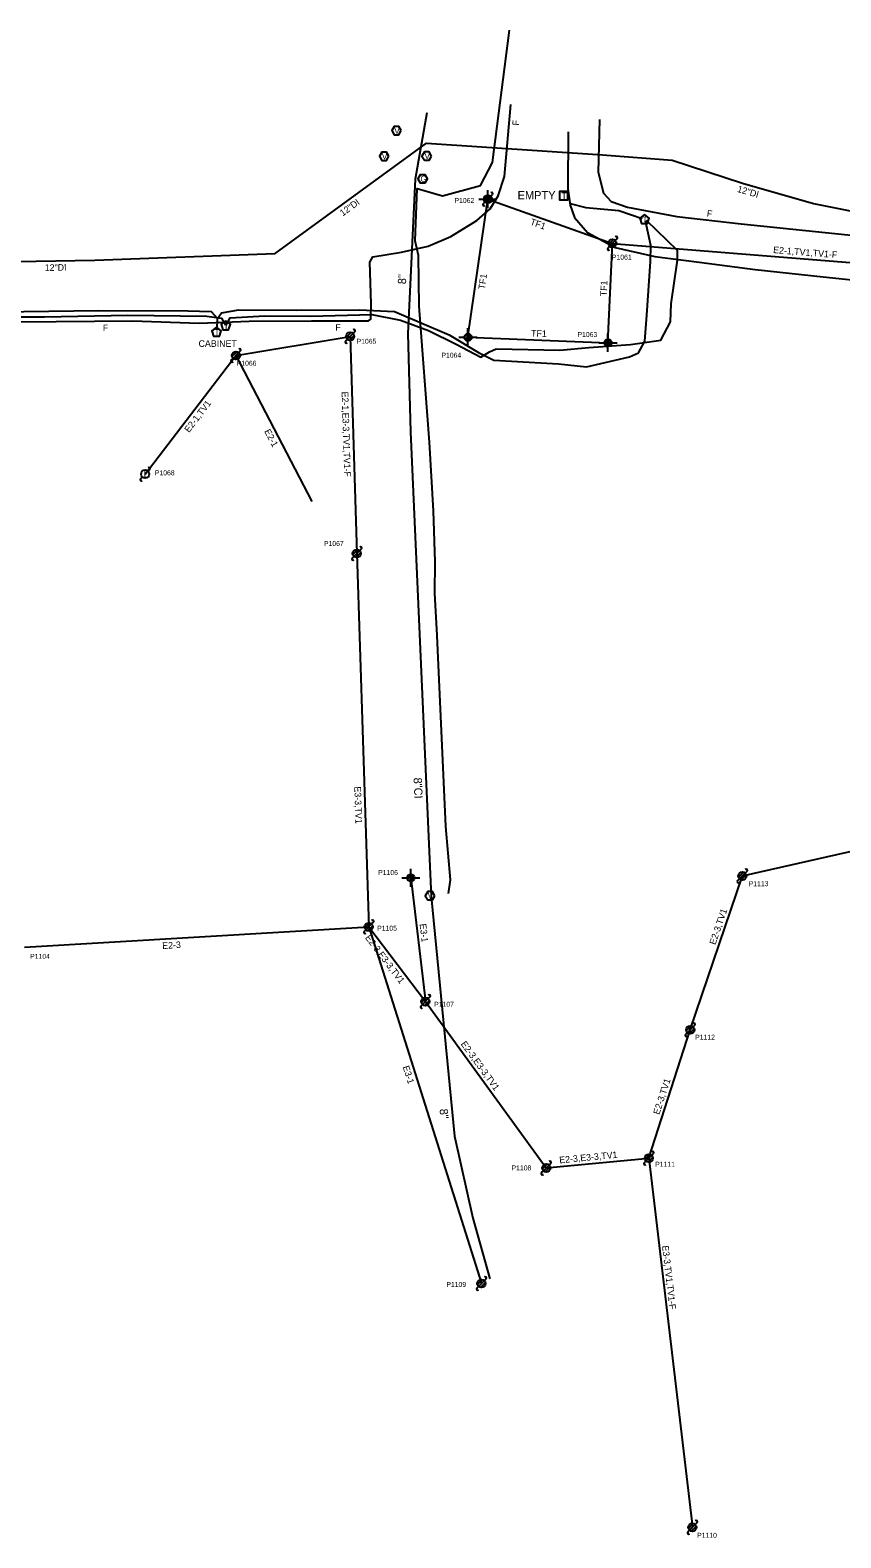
# Model space of a CAD drawing. Extents: x 1741604 to 1825760, y 1164229 to 1194908.
# Drawn here: x 1802999 to 1803491, y 1187504 to 1188418 of the extents above; entities that cross this region are included whole.
import ezdxf

# ---------------------------------------------------------------- set-up
doc = ezdxf.new("R2010")
doc.units = 0
for name, color, linetype in [('RD_EX_SU_Gas', 7, 'Continuous'), ('RD_EX_SU_H2O', 7, 'Continuous'), ('RD_EX_SU_Ovhd', 7, 'Continuous'), ('RD_EX_SU_Pole', 7, 'Continuous'), ('RD_EX_SU_Telecom', 7, 'Continuous'), ('RD_EX_SU_TX_H2O', 7, 'Continuous'), ('RD_EX_SU_TX_Pole', 7, 'Continuous'), ('RD_EX_SU_TX_Telecom', 7, 'Continuous')]:
    doc.layers.add(name, color=color, linetype=linetype)

# ---------------------------------------------------------------- blocks, each defined once
blk = doc.blocks.new('SUE_TPP')
at = {"layer": 'RD_EX_SU_Telecom'}
blk.add_lwpolyline([(0, 3), (-2.85, 0.93), (-1.76, -2.43), (1.76, -2.43), (2.85, 0.93)], close=True, dxfattribs=at)
blk.add_text('T', height=3.75, dxfattribs=at).set_placement((-1.25, -1.88))
blk = doc.blocks.new('SUE_THH')
at = {"layer": 'RD_EX_SU_Telecom'}
blk.add_lwpolyline([(2.5, 2.5), (-2.5, 2.5), (-2.5, -2.5), (2.5, -2.5)], close=True, dxfattribs=at)
blk.add_text('T', height=4, dxfattribs=at).set_placement((-1.34, -2))
blk = doc.blocks.new('SUE_WV')
at = {"layer": 'RD_EX_SU_H2O'}
blk.add_lwpolyline([(2.89, 0), (1.44, 2.5), (-1.44, 2.5), (-2.89, 0), (-1.44, -2.5), (1.44, -2.5)], close=True, dxfattribs=at)
blk.add_text('V', height=3.75, dxfattribs=at).set_placement((-1.43, -1.88))
blk = doc.blocks.new('SUE_GVC')
at = {"layer": 'RD_EX_SU_Gas'}
blk.add_lwpolyline([(1.44, -2.5), (2.89, 0), (1.44, 2.5), (-1.44, 2.5), (-2.89, 0), (-1.44, -2.5)], close=True, dxfattribs=at)
blk.add_text('G', height=3.75, dxfattribs=at).set_placement((-1.34, -1.88))
blk = doc.blocks.new('SUE_PP')
at = {"layer": 'RD_EX_SU_Pole'}
for p, q in [((-2.41, -0.65), (0.65, 2.41)), ((-1.77, -1.77), (1.77, 1.77)), ((-0.65, -2.41), (2.41, 0.65)), ((1.77, 1.77), (2.83, 2.83)), ((-2.83, -2.83), (-1.77, -1.77))]:
    blk.add_line(p, q, dxfattribs=at)
blk.add_circle((0, 0), 2.5, dxfattribs=at)
for centre, start, end in [((2.3, 3.36), 315, 135), ((-2.3, -3.36), 135, 315)]:
    blk.add_arc(centre, 0.75, start, end, dxfattribs=at)

msp = doc.modelspace()

# ---------------------------------------------------------------- linework, layer by layer
at = {"layer": 'RD_EX_SU_Gas'}
msp.add_lwpolyline([(1803252.8, 1187894.42), (1803253.99, 1187902.86), (1803251.29, 1187935.17), (1803245.91, 1188050.91), (1803244.48, 1188076.7), (1803244.76, 1188095.56), (1803243.81, 1188126.65), (1803241.35, 1188168.1), (1803235.04, 1188250.64), (1803234.63, 1188281.36), (1803232.64, 1188290.23), (1803233.88, 1188321.97), (1803249.08, 1188317.55), (1803272.25, 1188323.89), (1803279.6, 1188337.7), (1803289.82, 1188418.02)], dxfattribs=at)
at = {"layer": 'RD_EX_SU_H2O'}
for points in [[(1803239.68, 1188367.86), (1803232.56, 1188327.68), (1803228.12, 1188234.11), (1803229.79, 1188174.42), (1803242.32, 1187892.78), (1803256.51, 1187747.31), (1803267.55, 1187697.73), (1803277.96, 1187660.93)], [(1803038.29, 1188278.47), (1803147.69, 1188282.51), (1803239.44, 1188349.51), (1803346.17, 1188342.4)], [(1803346.17, 1188342.4), (1803388.46, 1188339.23), (1803431.18, 1188325.25), (1803474.23, 1188312.82), (1803520.85, 1188303.65), (1803579.96, 1188292.59), (1803622.9, 1188284.49), (1803661.16, 1188278.85)], [(1801857.46, 1188285.91), (1801907.01, 1188284.1), (1801950.85, 1188283.21), (1801982.92, 1188283.18), (1802021.22, 1188283.03), (1802053.57, 1188283.05), (1802102.06, 1188281.72), (1802239.26, 1188280.4), (1802593.05, 1188278.81), (1802731.51, 1188277.72), (1802853.5, 1188276.84), (1802894.3, 1188276.72), (1802928.34, 1188277.44), (1802964.61, 1188277.33), (1802990.65, 1188277.72), (1803038.29, 1188278.47)]]:
    msp.add_lwpolyline(points, dxfattribs=at)
at = {"layer": 'RD_EX_SU_Ovhd'}
for p, q in [((1803264.63, 1188231.77), (1803276.71, 1188315.53)), ((1803276.71, 1188315.53), (1803352.26, 1188288.73)), ((1803349.58, 1188228.43), (1803352.26, 1188288.73)), ((1803352.26, 1188288.73), (1803634.34, 1188266.05)), ((1803123.86, 1188220.75), (1803193.17, 1188232.32)), ((1803193.17, 1188232.32), (1803197.17, 1188100.7)), ((1803264.63, 1188231.77), (1803349.58, 1188228.43)), ((1803068.77, 1188148.82), (1803123.86, 1188220.75)), ((1803123.86, 1188220.75), (1803169.84, 1188132.17)), ((1803197.17, 1188100.7), (1803204.4, 1187874.28)), ((1803431.1, 1187905.14), (1803645.82, 1187953.68)), ((1803229.96, 1187904.04), (1803238.81, 1187828.99)), ((1803399.48, 1187811.84), (1803431.1, 1187905.14)), ((1802995.59, 1187861.88), (1803204.4, 1187874.28)), ((1803204.4, 1187874.28), (1803238.81, 1187828.99)), ((1803204.4, 1187874.28), (1803272.8, 1187658.04)), ((1803238.81, 1187828.99), (1803312.15, 1187728.09)), ((1803374.37, 1187734.03), (1803399.48, 1187811.84)), ((1803312.15, 1187728.09), (1803374.37, 1187734.03)), ((1803374.37, 1187734.03), (1803400.77, 1187510.21))]:
    msp.add_line(p, q, dxfattribs=at)
at = {"layer": 'RD_EX_SU_Pole'}
for p, q in [((1803276.71, 1188317.75), (1803276.71, 1188321.06)), ((1803271.19, 1188315.53), (1803274.49, 1188315.53)), ((1803274.5, 1188315.67), (1803276.58, 1188317.74)), ((1803274.75, 1188314.5), (1803277.75, 1188317.49)), ((1803275.4, 1188313.74), (1803278.5, 1188316.83)), ((1803276.41, 1188313.33), (1803278.91, 1188315.83)), ((1803276.71, 1188310), (1803276.71, 1188313.31)), ((1803278.93, 1188315.53), (1803282.23, 1188315.53)), ((1803264.63, 1188233.98), (1803264.63, 1188237.29)), ((1803259.11, 1188231.77), (1803262.42, 1188231.77)), ((1803262.42, 1188231.9), (1803264.51, 1188233.98)), ((1803262.67, 1188230.74), (1803265.67, 1188233.73)), ((1803263.32, 1188229.98), (1803266.43, 1188233.07)), ((1803264.33, 1188229.57), (1803266.83, 1188232.06)), ((1803264.63, 1188226.24), (1803264.63, 1188229.55)), ((1803266.85, 1188231.77), (1803270.16, 1188231.77)), ((1803344.06, 1188228.43), (1803347.37, 1188228.43)), ((1803347.37, 1188228.57), (1803349.46, 1188230.65)), ((1803347.62, 1188227.4), (1803350.62, 1188230.39)), ((1803348.27, 1188226.64), (1803351.38, 1188229.74)), ((1803349.28, 1188226.24), (1803351.78, 1188228.73)), ((1803349.58, 1188230.65), (1803349.58, 1188233.96)), ((1803351.8, 1188228.43), (1803355.11, 1188228.43)), ((1803349.58, 1188222.91), (1803349.58, 1188226.22)), ((1803065.94, 1188145.99), (1803067, 1188147.05)), ((1803070.54, 1188150.59), (1803071.6, 1188151.65)), ((1803194.76, 1188100.05), (1803197.82, 1188103.12)), ((1803195.41, 1188098.93), (1803198.94, 1188102.47)), ((1803196.53, 1188098.29), (1803199.59, 1188101.35)), ((1803198.94, 1188102.47), (1803200, 1188103.53)), ((1803194.35, 1188097.87), (1803195.41, 1188098.93)), ((1803229.96, 1187906.26), (1803229.96, 1187909.57)), ((1803428.68, 1187904.49), (1803431.75, 1187907.55)), ((1803432.87, 1187906.91), (1803433.93, 1187907.97)), ((1803224.44, 1187904.04), (1803227.75, 1187904.04)), ((1803227.75, 1187904.18), (1803229.84, 1187906.26)), ((1803228, 1187903.01), (1803231, 1187906)), ((1803228.65, 1187902.25), (1803231.76, 1187905.35)), ((1803229.66, 1187901.85), (1803232.16, 1187904.34)), ((1803229.96, 1187898.52), (1803229.96, 1187901.83)), ((1803232.18, 1187904.04), (1803235.49, 1187904.04)), ((1803428.27, 1187902.31), (1803429.33, 1187903.37)), ((1803429.33, 1187903.37), (1803432.87, 1187906.91)), ((1803430.45, 1187902.73), (1803433.51, 1187905.79)), ((1803201.57, 1187871.45), (1803202.63, 1187872.52)), ((1803201.99, 1187873.64), (1803205.05, 1187876.7)), ((1803202.63, 1187872.52), (1803206.17, 1187876.05)), ((1803203.75, 1187871.87), (1803206.82, 1187874.93)), ((1803206.17, 1187876.05), (1803207.23, 1187877.11)), ((1803235.98, 1187826.16), (1803237.04, 1187827.22)), ((1803236.4, 1187828.34), (1803239.46, 1187831.4)), ((1803237.04, 1187827.22), (1803240.58, 1187830.76)), ((1803238.17, 1187826.57), (1803241.23, 1187829.64)), ((1803240.58, 1187830.76), (1803241.64, 1187831.82)), ((1803396.65, 1187809.01), (1803397.71, 1187810.07)), ((1803397.07, 1187811.19), (1803400.13, 1187814.26)), ((1803397.71, 1187810.07), (1803401.25, 1187813.61)), ((1803398.83, 1187809.43), (1803401.9, 1187812.49)), ((1803401.25, 1187813.61), (1803402.31, 1187814.67)), ((1803371.96, 1187733.39), (1803375.02, 1187736.45)), ((1803372.6, 1187732.27), (1803376.14, 1187735.8)), ((1803373.73, 1187731.62), (1803376.79, 1187734.68)), ((1803376.14, 1187735.8), (1803377.2, 1187736.86)), ((1803309.33, 1187725.26), (1803310.39, 1187726.32)), ((1803309.74, 1187727.44), (1803312.8, 1187730.51)), ((1803310.39, 1187726.32), (1803313.92, 1187729.86)), ((1803311.51, 1187725.68), (1803314.57, 1187728.74)), ((1803313.92, 1187729.86), (1803314.98, 1187730.92)), ((1803371.54, 1187731.21), (1803372.6, 1187732.27))]:
    msp.add_line(p, q, dxfattribs=at)
for centre, radius in [((1803276.71, 1188315.53), 2.22), ((1803264.63, 1188231.77), 2.22), ((1803349.58, 1188228.43), 2.22), ((1803068.77, 1188148.82), 2.5), ((1803197.17, 1188100.7), 2.5), ((1803431.1, 1187905.14), 2.5), ((1803229.96, 1187904.04), 2.22), ((1803204.4, 1187874.28), 2.5), ((1803238.81, 1187828.99), 2.5), ((1803399.48, 1187811.84), 2.5), ((1803374.37, 1187734.03), 2.5), ((1803312.15, 1187728.09), 2.5)]:
    msp.add_circle(centre, radius, dxfattribs=at)
for centre, start, end in [((1803066.47, 1188145.46), 135, 315), ((1803071.07, 1188152.18), 315, 135), ((1803199.47, 1188104.06), 315, 135), ((1803194.88, 1188097.34), 135, 315), ((1803433.4, 1187908.5), 315, 135), ((1803428.8, 1187901.78), 135, 315), ((1803202.1, 1187870.92), 135, 315), ((1803206.7, 1187877.64), 315, 135), ((1803236.51, 1187825.63), 135, 315), ((1803241.11, 1187832.35), 315, 135), ((1803401.78, 1187815.2), 315, 135), ((1803397.18, 1187808.48), 135, 315), ((1803376.67, 1187737.39), 315, 135), ((1803309.86, 1187724.73), 135, 315), ((1803314.45, 1187731.45), 315, 135), ((1803372.07, 1187730.68), 135, 315)]:
    msp.add_arc(centre, 0.75, start, end, dxfattribs=at)
at = {"layer": 'RD_EX_SU_Telecom'}
for points in [[(1802991.69, 1188241.06), (1803061.1, 1188241.67), (1803101.56, 1188240.39), (1803131.91, 1188241.63), (1803169.6, 1188241.68), (1803204.37, 1188241.77), (1803205.68, 1188242.68), (1803205.97, 1188251.99), (1803205.13, 1188277.32), (1803206.82, 1188280.52), (1803224.33, 1188283.31), (1803240.42, 1188287.01), (1803254.2, 1188292.88), (1803270.02, 1188302.58), (1803278, 1188309.61), (1803283.02, 1188317.6), (1803286.81, 1188329.34), (1803290.55, 1188372.97)], [(1803325.47, 1188356.28), (1803325.26, 1188321.89), (1803326.73, 1188311.93), (1803329.24, 1188304.36), (1803337.23, 1188295.4), (1803353.85, 1188286.22), (1803378.04, 1188280.86), (1803404.82, 1188277.25), (1803438.92, 1188272.87), (1803480.15, 1188268.47), (1803542.03, 1188261.99), (1803609.7, 1188255.94), (1803654.25, 1188252.4), (1803695.25, 1188249.91), (1803759.39, 1188250.52), (1803825.78, 1188252.61), (1803865.47, 1188257.51), (1803905.82, 1188262.21), (1803946.35, 1188271.02), (1804006.79, 1188288.77)], [(1803344.36, 1188363.82), (1803343.6, 1188331.82), (1803346.83, 1188319.2), (1803351.52, 1188314.2), (1803361.46, 1188310.72), (1803391.28, 1188305), (1803430.33, 1188300.6), (1803500.91, 1188293.24), (1803591.93, 1188284.37), (1803636.7, 1188280.61), (1803675.06, 1188276.4), (1803717.47, 1188273.48), (1803763.22, 1188273.06), (1803813.9, 1188271.23), (1803855.58, 1188281.71), (1803927.29, 1188291.05), (1803964.81, 1188297.36), (1804010.06, 1188310.56)], [(1803326.58, 1188312.95), (1803336.04, 1188310.45), (1803356.06, 1188308.61), (1803370.28, 1188303.76)], [(1803112.46, 1188236.41), (1803112.58, 1188243.21), (1803115.05, 1188246.6), (1803125.61, 1188248.39), (1803160.42, 1188248.2), (1803198.87, 1188248.52), (1803220.08, 1188247.34), (1803253.14, 1188233.36), (1803271.1, 1188222.6), (1803280.3, 1188217.98), (1803319.46, 1188215.63), (1803336.52, 1188213.92), (1803362.62, 1188219.91), (1803368.12, 1188222.34), (1803371.86, 1188229.53), (1803373.09, 1188245.23), (1803375.45, 1188277.79), (1803375.62, 1188287.41), (1803372.41, 1188302.34)], [(1803117.97, 1188239.15), (1803120.4, 1188243.68), (1803141.47, 1188244.79), (1803169.36, 1188244.65), (1803206.33, 1188245.59), (1803223.65, 1188242.07), (1803240.71, 1188235.98), (1803257.42, 1188227.52), (1803272.43, 1188219.8), (1803277.66, 1188222.98), (1803281.76, 1188224.81), (1803320.41, 1188223.89), (1803338.02, 1188225.54), (1803363.29, 1188227.35), (1803381.57, 1188230.08), (1803387.47, 1188241.14), (1803387.92, 1188252.14), (1803391.78, 1188278.46), (1803391.81, 1188284.39), (1803373.02, 1188302.53)], [(1801968.17, 1188243.8), (1801975.11, 1188252.56), (1801995.47, 1188251.98), (1802119.14, 1188251.93), (1802254.07, 1188252.11), (1802355.76, 1188256.39), (1802454.16, 1188250.22), (1802615.38, 1188248.45), (1802660.58, 1188248.77), (1802719.54, 1188247.91), (1802781.2, 1188247.75), (1802841.08, 1188246.91), (1802917.35, 1188246.59), (1802979.82, 1188247.18), (1803040.76, 1188247.99), (1803094.59, 1188247.87), (1803108.84, 1188247.38), (1803112.58, 1188243.21)], [(1802872.16, 1188230.26), (1802872.81, 1188238.73), (1802874.65, 1188242.69), (1802896.97, 1188244.53), (1802935, 1188243.9), (1802974.87, 1188244.14), (1803007.78, 1188244.14), (1803058.19, 1188245.26), (1803106.18, 1188244.65), (1803115.09, 1188243.42), (1803117.49, 1188239.07)]]:
    msp.add_lwpolyline(points, dxfattribs=at)

# ---------------------------------------------------------------- block references
at = {"layer": 'RD_EX_SU_Gas'}
msp.add_blockref('SUE_GVC', (1803237.15, 1188327.85), dxfattribs=at)
at = {"layer": 'RD_EX_SU_H2O'}
for p in [(1803221.29, 1188357.1), (1803213.8, 1188341.55), (1803239.62, 1188341.68), (1803241.63, 1187893.13)]:
    msp.add_blockref('SUE_WV', p, dxfattribs=at)
at = {"layer": 'RD_EX_SU_Pole'}
for p in [(1803276.71, 1188315.53), (1803352.26, 1188288.73), (1803193.17, 1188232.32), (1803123.86, 1188220.75), (1803272.8, 1187658.04), (1803400.77, 1187510.21)]:
    msp.add_blockref('SUE_PP', p, dxfattribs=at)
at = {"layer": 'RD_EX_SU_Telecom'}
for name, p in [('SUE_THH', (1803322.7, 1188317.6)), ('SUE_TPP', (1803371.71, 1188303.15)), ('SUE_TPP', (1803112.08, 1188234.83)), ('SUE_TPP', (1803117.67, 1188238.72))]:
    msp.add_blockref(name, p, dxfattribs=at)

# ---------------------------------------------------------------- texts
at = {"layer": 'RD_EX_SU_Ovhd'}
for s, rotation, p in [('TF1', 340.4661, (1803302, 1188300.19)), ('E2-1,TV1,TV1-F', 355.40299, (1803449.68, 1188282.9)), ('TF1', 81.7953, (1803274.85, 1188260.61)), ('TF1', 87.45556, (1803348.84, 1188256.62)), ('TF1', 357.7531, (1803302.86, 1188232.27)), ('E2-1,TV1', 52.5529, (1803095.38, 1188173.7)), ('E2-1,E3-3,TV1,TV1-F', 271.74252, (1803187.99, 1188198.79)), ('E2-1', 297.43084, (1803140.94, 1188174.83)), ('E3-3,TV1', 271.82837, (1803195.68, 1187959.36)), ('E2-3,TV1', 71.27939, (1803414.75, 1187863.13)), ('E3-1', 276.72437, (1803235.28, 1187876)), ('E2-3', 3.39962, (1803079.27, 1187860.84)), ('E2-3,E3-3,TV1', 307.22422, (1803202.01, 1187867.61)), ('E2-3,E3-3,TV1', 306.01342, (1803260.02, 1187803.21)), ('E3-1', 287.55356, (1803224.95, 1187789.42)), ('E2-3,TV1', 72.11453, (1803380.69, 1187760.12)), ('E2-3,E3-3,TV1', 5.45596, (1803320.21, 1187730.87)), ('E3-3,TV1,TV1-F', 276.7272, (1803382.36, 1187680.84))]:
    msp.add_text(s, height=4, rotation=rotation, dxfattribs=at).set_placement(p)
at = {"layer": 'RD_EX_SU_Pole'}
msp.add_text('L', height=4, dxfattribs=at).set_placement((1803067.91, 1188146.82))
at = {"layer": 'RD_EX_SU_TX_H2O'}
for s, height, rotation, p in [('12"DI', 4, 343.8962, (1803427.71, 1188320)), ('12"DI', 4, 36.13858, (1803188.68, 1188305.01)), ('12"DI', 4, 0.89246, (1803007.88, 1188271.99)), ('8"', 5, 87.28188, (1803227.02, 1188263.85)), ('8"CI', 5, 272.54789, (1803231.62, 1187964.7)), ('8"', 5, 275.57061, (1803247.37, 1187763.77))]:
    msp.add_text(s, height=height, rotation=rotation, dxfattribs=at).set_placement(p)
at = {"layer": 'RD_EX_SU_TX_Pole'}
for s, p in [('P1062', (1803256.47, 1188313.23)), ('P1061', (1803351.96, 1188278.9)), ('P1065', (1803197.06, 1188227.87)), ('P1063', (1803331.1, 1188231.96)), ('P1064', (1803248.53, 1188219.41)), ('P1066', (1803124.33, 1188214.55)), ('P1068', (1803074.68, 1188148.11)), ('P1067', (1803177.27, 1188105.24)), ('P1106', (1803210.15, 1187905.72)), ('P1113', (1803434.95, 1187898.96)), ('P1105', (1803209.54, 1187871.98)), ('P1104', (1802999.02, 1187854.92)), ('P1107', (1803244.13, 1187825.84)), ('P1112', (1803402.47, 1187805.9)), ('P1108', (1803291.07, 1187726.64)), ('P1111', (1803378.23, 1187728.85)), ('P1109', (1803251.53, 1187655.94)), ('P1110', (1803403.68, 1187503.85))]:
    msp.add_text(s, height=3, dxfattribs=at).set_placement(p)
at = {"layer": 'RD_EX_SU_TX_Telecom'}
for rotation, p in [(85.10294, (1803295.47, 1188360.07)), (353.56386, (1803409.37, 1188304.97)), (0.50558, (1803043.11, 1188235.51)), (0.14516, (1803184.15, 1188235.72))]:
    msp.add_text('F', height=4, rotation=rotation, dxfattribs=at).set_placement(p)
for s, height, p in [('EMPTY', 5, (1803294.73, 1188315.43)), ('CABINET', 4, (1803101.18, 1188225.99))]:
    msp.add_text(s, height=height, dxfattribs=at).set_placement(p)

doc.saveas('drawing.dxf')
